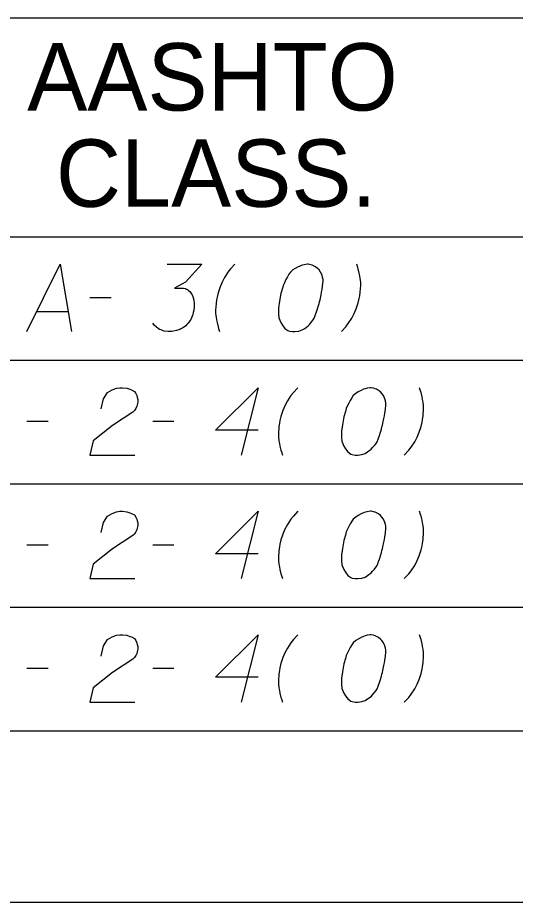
# Model space of a CAD drawing. Extents: x 2074207 to 2076812, y 516372 to 523312.
# Drawn here: x 2076453.5 to 2076488.9, y 516665.2 to 516728.2 of the extents above; entities that cross this region are included whole.
import ezdxf

# ---------------------------------------------------------------- set-up
doc = ezdxf.new("R2010")
doc.units = 0
for name, color, linetype in [('Prop DirtTable_ Soil Test Results - Outline (Major)', 7, 'Continuous'), ('Prop DirtTable_ Soil Test Results - Outline (Minor)', 7, 'Continuous'), ('Prop DirtTable_ Soil Test Results - Tx (Header - Small)', 7, 'Continuous'), ('Prop DirtTable_ Soil Test Results - Tx (Sample Data)', 7, 'Continuous')]:
    doc.layers.add(name, color=color, linetype=linetype)

msp = doc.modelspace()

# ---------------------------------------------------------------- linework, layer by layer
at = {"layer": 'Prop DirtTable_ Soil Test Results - Outline (Major)'}
for p, q in [((2076260.609, 516712.618), (2076811.903, 516712.618)), ((2076260.609, 516712.618), (2076811.903, 516712.618)), ((2076260.609, 516677.418), (2076811.903, 516677.418)), ((2076260.609, 516665.206), (2076811.903, 516665.206))]:
    msp.add_line(p, q, dxfattribs=at)
at = {"layer": 'Prop DirtTable_ Soil Test Results - Outline (Minor)'}
for p, q in [((2076260.609, 516728.218), (2076811.903, 516728.218)), ((2076260.609, 516703.818), (2076811.903, 516703.818)), ((2076260.609, 516703.818), (2076811.903, 516703.818)), ((2076260.609, 516695.018), (2076811.903, 516695.018)), ((2076260.609, 516695.018), (2076811.903, 516695.018)), ((2076260.609, 516686.218), (2076811.903, 516686.218)), ((2076260.609, 516686.218), (2076811.903, 516686.218)), ((2076260.609, 516677.418), (2076811.903, 516677.418))]:
    msp.add_line(p, q, dxfattribs=at)
at = {"layer": 'Prop DirtTable_ Soil Test Results - Tx (Sample Data)'}
for points in [[(2076454.156, 516705.862), (2076456.519, 516710.662), (2076457.33, 516705.862)], [(2076464.139, 516710.662), (2076466.608, 516710.662), (2076465.444, 516709.377), (2076464.668, 516708.961), (2076465.303, 516708.961), (2076465.444, 516708.923), (2076465.514, 516708.885), (2076465.585, 516708.848), (2076465.655, 516708.81), (2076465.797, 516708.696), (2076465.867, 516708.583), (2076465.938, 516708.47), (2076465.973, 516708.356), (2076466.043, 516708.092), (2076466.079, 516707.865), (2076466.079, 516707.751), (2076466.079, 516707.6), (2076466.043, 516707.373), (2076466.008, 516707.222), (2076465.973, 516707.071), (2076465.938, 516706.958), (2076465.902, 516706.882), (2076465.867, 516706.807), (2076465.832, 516706.731), (2076465.761, 516706.618), (2076465.655, 516706.466), (2076465.55, 516706.353), (2076465.479, 516706.277), (2076465.373, 516706.202), (2076465.267, 516706.126), (2076465.126, 516706.051), (2076465.056, 516706.013), (2076464.809, 516705.937), (2076464.597, 516705.899), (2076464.456, 516705.862), (2076464.209, 516705.862), (2076463.927, 516705.899), (2076463.821, 516705.937), (2076463.715, 516705.975), (2076463.609, 516706.013), (2076463.504, 516706.088), (2076463.398, 516706.164), (2076463.221, 516706.315), (2076463.116, 516706.466)], [(2076468.971, 516710.662), (2076468.654, 516710.322), (2076468.478, 516710.095), (2076468.231, 516709.717), (2076468.054, 516709.377), (2076467.913, 516709.036), (2076467.772, 516708.621), (2076467.701, 516708.318), (2076467.666, 516708.129), (2076467.631, 516707.865), (2076467.596, 516707.373), (2076467.596, 516707.147), (2076467.631, 516706.882), (2076467.666, 516706.693), (2076467.701, 516706.504), (2076467.772, 516706.202), (2076467.807, 516706.088), (2076467.878, 516705.862)], [(2076474.192, 516710.662), (2076474.122, 516710.662), (2076473.91, 516710.624), (2076473.769, 516710.586), (2076473.663, 516710.548), (2076473.487, 516710.473), (2076473.275, 516710.359), (2076473.099, 516710.246), (2076472.922, 516710.095), (2076472.816, 516709.944), (2076472.711, 516709.755), (2076472.605, 516709.566), (2076472.499, 516709.339), (2076472.428, 516709.188), (2076472.358, 516708.961), (2076472.252, 516708.583), (2076472.146, 516708.016), (2076472.076, 516707.562), (2076472.076, 516707.147), (2076472.111, 516706.844), (2076472.252, 516706.504), (2076472.358, 516706.315), (2076472.534, 516706.088), (2076472.746, 516705.937), (2076472.852, 516705.899), (2076473.063, 516705.862), (2076473.24, 516705.862), (2076473.522, 516705.899), (2076473.769, 516705.975), (2076473.945, 516706.088), (2076474.192, 516706.277), (2076474.298, 516706.391), (2076474.439, 516706.542), (2076474.545, 516706.693), (2076474.615, 516706.807), (2076474.686, 516706.996), (2076474.721, 516707.071), (2076474.792, 516707.26), (2076474.862, 516707.487), (2076474.933, 516707.714), (2076474.968, 516707.865), (2076475.003, 516707.978), (2076475.039, 516708.129), (2076475.109, 516708.47), (2076475.145, 516708.659), (2076475.18, 516708.848), (2076475.215, 516709.112), (2076475.25, 516709.452), (2076475.25, 516709.566), (2076475.215, 516709.717), (2076475.18, 516709.868), (2076475.074, 516710.095), (2076474.968, 516710.246), (2076474.862, 516710.359), (2076474.721, 516710.473), (2076474.58, 516710.548), (2076474.474, 516710.586), (2076474.369, 516710.624), (2076474.192, 516710.662)], [(2076476.556, 516705.862), (2076476.873, 516706.202), (2076477.049, 516706.429), (2076477.296, 516706.807), (2076477.473, 516707.147), (2076477.614, 516707.487), (2076477.755, 516707.903), (2076477.826, 516708.205), (2076477.861, 516708.394), (2076477.896, 516708.659), (2076477.931, 516709.15), (2076477.931, 516709.377), (2076477.896, 516709.641), (2076477.861, 516709.83), (2076477.826, 516710.019), (2076477.755, 516710.322), (2076477.72, 516710.435), (2076477.649, 516710.662)], [(2076458.636, 516708.281), (2076460.152, 516708.281)], [(2076454.861, 516707.298), (2076457.083, 516707.298)], [(2076459.447, 516700.35), (2076459.623, 516701.068), (2076459.906, 516701.522), (2076460.223, 516701.711), (2076460.54, 516701.824), (2076460.787, 516701.862), (2076460.964, 516701.862), (2076461.281, 516701.824), (2076461.493, 516701.748), (2076461.599, 516701.711), (2076461.81, 516701.597), (2076461.916, 516701.446), (2076461.987, 516701.295), (2076462.022, 516701.181), (2076462.057, 516701.03), (2076462.057, 516700.841), (2076462.022, 516700.652), (2076461.987, 516700.539), (2076461.916, 516700.388), (2076461.81, 516700.236), (2076461.705, 516700.123), (2076460.258, 516699.178), (2076458.883, 516698.082), (2076458.636, 516697.062), (2076461.846, 516697.062)], [(2076470.629, 516698.838), (2076467.596, 516698.838), (2076470.629, 516701.862), (2076469.43, 516697.062)], [(2076473.451, 516701.862), (2076473.134, 516701.522), (2076472.958, 516701.295), (2076472.711, 516700.917), (2076472.534, 516700.577), (2076472.393, 516700.236), (2076472.252, 516699.821), (2076472.181, 516699.518), (2076472.146, 516699.329), (2076472.111, 516699.065), (2076472.076, 516698.573), (2076472.076, 516698.347), (2076472.111, 516698.082), (2076472.146, 516697.893), (2076472.181, 516697.704), (2076472.252, 516697.402), (2076472.287, 516697.288), (2076472.358, 516697.062)], [(2076478.672, 516701.862), (2076478.602, 516701.862), (2076478.39, 516701.824), (2076478.249, 516701.786), (2076478.143, 516701.748), (2076477.967, 516701.673), (2076477.755, 516701.559), (2076477.579, 516701.446), (2076477.402, 516701.295), (2076477.296, 516701.144), (2076477.191, 516700.955), (2076477.085, 516700.766), (2076476.979, 516700.539), (2076476.908, 516700.388), (2076476.838, 516700.161), (2076476.732, 516699.783), (2076476.626, 516699.216), (2076476.556, 516698.762), (2076476.556, 516698.347), (2076476.591, 516698.044), (2076476.732, 516697.704), (2076476.838, 516697.515), (2076477.014, 516697.288), (2076477.226, 516697.137), (2076477.332, 516697.099), (2076477.543, 516697.062), (2076477.72, 516697.062), (2076478.002, 516697.099), (2076478.249, 516697.175), (2076478.425, 516697.288), (2076478.672, 516697.477), (2076478.778, 516697.591), (2076478.919, 516697.742), (2076479.025, 516697.893), (2076479.095, 516698.007), (2076479.166, 516698.196), (2076479.201, 516698.271), (2076479.272, 516698.46), (2076479.342, 516698.687), (2076479.413, 516698.914), (2076479.448, 516699.065), (2076479.483, 516699.178), (2076479.519, 516699.329), (2076479.589, 516699.67), (2076479.625, 516699.859), (2076479.66, 516700.048), (2076479.695, 516700.312), (2076479.73, 516700.652), (2076479.73, 516700.766), (2076479.695, 516700.917), (2076479.66, 516701.068), (2076479.554, 516701.295), (2076479.448, 516701.446), (2076479.342, 516701.559), (2076479.201, 516701.673), (2076479.06, 516701.748), (2076478.954, 516701.786), (2076478.849, 516701.824), (2076478.672, 516701.862)], [(2076481.036, 516697.062), (2076481.353, 516697.402), (2076481.529, 516697.629), (2076481.776, 516698.007), (2076481.953, 516698.347), (2076482.094, 516698.687), (2076482.235, 516699.103), (2076482.306, 516699.405), (2076482.341, 516699.594), (2076482.376, 516699.859), (2076482.411, 516700.35), (2076482.411, 516700.577), (2076482.376, 516700.841), (2076482.341, 516701.03), (2076482.306, 516701.219), (2076482.235, 516701.522), (2076482.2, 516701.635), (2076482.129, 516701.862)], [(2076454.156, 516699.481), (2076455.672, 516699.481)], [(2076463.116, 516699.481), (2076464.632, 516699.481)], [(2076459.447, 516691.55), (2076459.623, 516692.268), (2076459.906, 516692.722), (2076460.223, 516692.911), (2076460.54, 516693.024), (2076460.787, 516693.062), (2076460.964, 516693.062), (2076461.281, 516693.024), (2076461.493, 516692.948), (2076461.599, 516692.911), (2076461.81, 516692.797), (2076461.916, 516692.646), (2076461.987, 516692.495), (2076462.022, 516692.381), (2076462.057, 516692.23), (2076462.057, 516692.041), (2076462.022, 516691.852), (2076461.987, 516691.739), (2076461.916, 516691.588), (2076461.81, 516691.436), (2076461.705, 516691.323), (2076460.258, 516690.378), (2076458.883, 516689.282), (2076458.636, 516688.262), (2076461.846, 516688.262)], [(2076470.629, 516690.038), (2076467.596, 516690.038), (2076470.629, 516693.062), (2076469.43, 516688.262)], [(2076473.451, 516693.062), (2076473.134, 516692.722), (2076472.958, 516692.495), (2076472.711, 516692.117), (2076472.534, 516691.777), (2076472.393, 516691.436), (2076472.252, 516691.021), (2076472.181, 516690.718), (2076472.146, 516690.529), (2076472.111, 516690.265), (2076472.076, 516689.773), (2076472.076, 516689.547), (2076472.111, 516689.282), (2076472.146, 516689.093), (2076472.181, 516688.904), (2076472.252, 516688.602), (2076472.287, 516688.488), (2076472.358, 516688.262)], [(2076478.672, 516693.062), (2076478.602, 516693.062), (2076478.39, 516693.024), (2076478.249, 516692.986), (2076478.143, 516692.948), (2076477.967, 516692.873), (2076477.755, 516692.759), (2076477.579, 516692.646), (2076477.402, 516692.495), (2076477.296, 516692.344), (2076477.191, 516692.155), (2076477.085, 516691.966), (2076476.979, 516691.739), (2076476.908, 516691.588), (2076476.838, 516691.361), (2076476.732, 516690.983), (2076476.626, 516690.416), (2076476.556, 516689.962), (2076476.556, 516689.547), (2076476.591, 516689.244), (2076476.732, 516688.904), (2076476.838, 516688.715), (2076477.014, 516688.488), (2076477.226, 516688.337), (2076477.332, 516688.299), (2076477.543, 516688.262), (2076477.72, 516688.262), (2076478.002, 516688.299), (2076478.249, 516688.375), (2076478.425, 516688.488), (2076478.672, 516688.677), (2076478.778, 516688.791), (2076478.919, 516688.942), (2076479.025, 516689.093), (2076479.095, 516689.207), (2076479.166, 516689.396), (2076479.201, 516689.471), (2076479.272, 516689.66), (2076479.342, 516689.887), (2076479.413, 516690.114), (2076479.448, 516690.265), (2076479.483, 516690.378), (2076479.519, 516690.529), (2076479.589, 516690.87), (2076479.625, 516691.059), (2076479.66, 516691.248), (2076479.695, 516691.512), (2076479.73, 516691.852), (2076479.73, 516691.966), (2076479.695, 516692.117), (2076479.66, 516692.268), (2076479.554, 516692.495), (2076479.448, 516692.646), (2076479.342, 516692.759), (2076479.201, 516692.873), (2076479.06, 516692.948), (2076478.954, 516692.986), (2076478.849, 516693.024), (2076478.672, 516693.062)], [(2076481.036, 516688.262), (2076481.353, 516688.602), (2076481.529, 516688.829), (2076481.776, 516689.207), (2076481.953, 516689.547), (2076482.094, 516689.887), (2076482.235, 516690.303), (2076482.306, 516690.605), (2076482.341, 516690.794), (2076482.376, 516691.059), (2076482.411, 516691.55), (2076482.411, 516691.777), (2076482.376, 516692.041), (2076482.341, 516692.23), (2076482.306, 516692.419), (2076482.235, 516692.722), (2076482.2, 516692.835), (2076482.129, 516693.062)], [(2076454.156, 516690.681), (2076455.672, 516690.681)], [(2076463.116, 516690.681), (2076464.632, 516690.681)], [(2076459.447, 516682.75), (2076459.623, 516683.468), (2076459.906, 516683.922), (2076460.223, 516684.111), (2076460.54, 516684.224), (2076460.787, 516684.262), (2076460.964, 516684.262), (2076461.281, 516684.224), (2076461.493, 516684.148), (2076461.599, 516684.111), (2076461.81, 516683.997), (2076461.916, 516683.846), (2076461.987, 516683.695), (2076462.022, 516683.581), (2076462.057, 516683.43), (2076462.057, 516683.241), (2076462.022, 516683.052), (2076461.987, 516682.939), (2076461.916, 516682.788), (2076461.81, 516682.636), (2076461.705, 516682.523), (2076460.258, 516681.578), (2076458.883, 516680.482), (2076458.636, 516679.462), (2076461.846, 516679.462)], [(2076470.629, 516681.238), (2076467.596, 516681.238), (2076470.629, 516684.262), (2076469.43, 516679.462)], [(2076473.451, 516684.262), (2076473.134, 516683.922), (2076472.958, 516683.695), (2076472.711, 516683.317), (2076472.534, 516682.977), (2076472.393, 516682.636), (2076472.252, 516682.221), (2076472.181, 516681.918), (2076472.146, 516681.729), (2076472.111, 516681.465), (2076472.076, 516680.973), (2076472.076, 516680.747), (2076472.111, 516680.482), (2076472.146, 516680.293), (2076472.181, 516680.104), (2076472.252, 516679.802), (2076472.287, 516679.688), (2076472.358, 516679.462)], [(2076478.672, 516684.262), (2076478.602, 516684.262), (2076478.39, 516684.224), (2076478.249, 516684.186), (2076478.143, 516684.148), (2076477.967, 516684.073), (2076477.755, 516683.959), (2076477.579, 516683.846), (2076477.402, 516683.695), (2076477.296, 516683.544), (2076477.191, 516683.355), (2076477.085, 516683.166), (2076476.979, 516682.939), (2076476.908, 516682.788), (2076476.838, 516682.561), (2076476.732, 516682.183), (2076476.626, 516681.616), (2076476.556, 516681.162), (2076476.556, 516680.747), (2076476.591, 516680.444), (2076476.732, 516680.104), (2076476.838, 516679.915), (2076477.014, 516679.688), (2076477.226, 516679.537), (2076477.332, 516679.499), (2076477.543, 516679.462), (2076477.72, 516679.462), (2076478.002, 516679.499), (2076478.249, 516679.575), (2076478.425, 516679.688), (2076478.672, 516679.877), (2076478.778, 516679.991), (2076478.919, 516680.142), (2076479.025, 516680.293), (2076479.095, 516680.407), (2076479.166, 516680.596), (2076479.201, 516680.671), (2076479.272, 516680.86), (2076479.342, 516681.087), (2076479.413, 516681.314), (2076479.448, 516681.465), (2076479.483, 516681.578), (2076479.519, 516681.729), (2076479.589, 516682.07), (2076479.625, 516682.259), (2076479.66, 516682.448), (2076479.695, 516682.712), (2076479.73, 516683.052), (2076479.73, 516683.166), (2076479.695, 516683.317), (2076479.66, 516683.468), (2076479.554, 516683.695), (2076479.448, 516683.846), (2076479.342, 516683.959), (2076479.201, 516684.073), (2076479.06, 516684.148), (2076478.954, 516684.186), (2076478.849, 516684.224), (2076478.672, 516684.262)], [(2076481.036, 516679.462), (2076481.353, 516679.802), (2076481.529, 516680.029), (2076481.776, 516680.407), (2076481.953, 516680.747), (2076482.094, 516681.087), (2076482.235, 516681.503), (2076482.306, 516681.805), (2076482.341, 516681.994), (2076482.376, 516682.259), (2076482.411, 516682.75), (2076482.411, 516682.977), (2076482.376, 516683.241), (2076482.341, 516683.43), (2076482.306, 516683.619), (2076482.235, 516683.922), (2076482.2, 516684.035), (2076482.129, 516684.262)], [(2076454.156, 516681.881), (2076455.672, 516681.881)], [(2076463.116, 516681.881), (2076464.632, 516681.881)]]:
    msp.add_lwpolyline(points, dxfattribs=at)

# ---------------------------------------------------------------- texts
at = {"layer": 'Prop DirtTable_ Soil Test Results - Tx (Header - Small)'}
for s, p in [('AASHTO', (2076454.182, 516721.604)), ('CLASS.', (2076456.225, 516714.747))]:
    msp.add_text(s, height=4.8, dxfattribs=at).set_placement(p)

doc.saveas('drawing.dxf')
